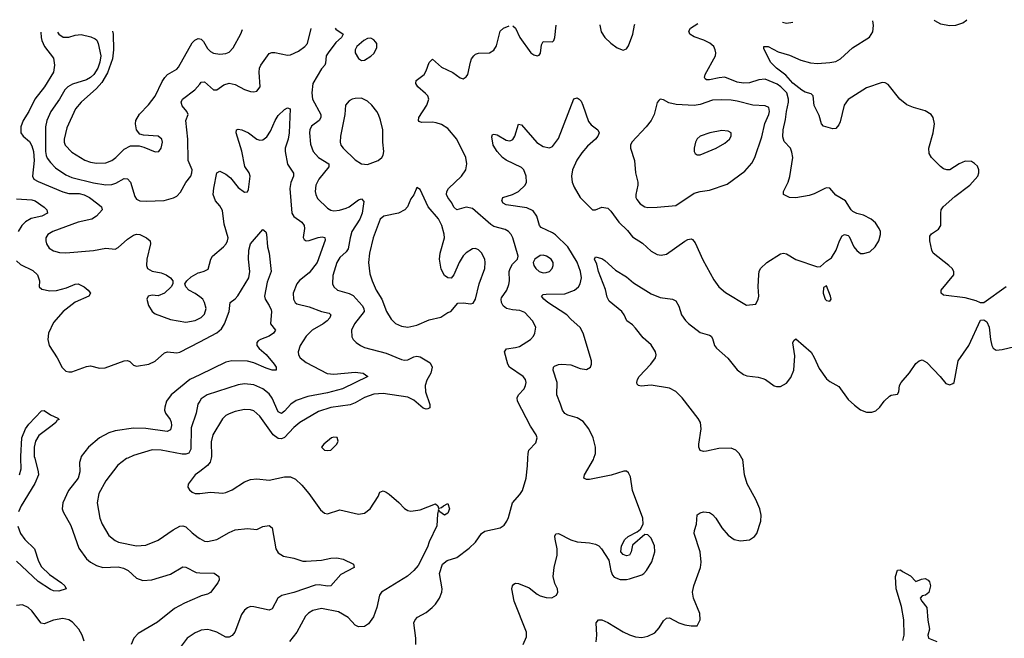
# Model space of a CAD drawing. Header units: inches. Extents: x 1771504 to 1971212, y 471788 to 643615.
# Tile 303 of 587: x 1828831 to 1835224, y 638830 to 642845. Entities that reach past the tile are written whole.
import ezdxf

# ---------------------------------------------------------------- set-up
doc = ezdxf.new("R2010")
doc.units = ezdxf.units.IN
doc.header["$MEASUREMENT"] = 0
for name, color, linetype in [('B8623', 7, 'Continuous'), ('B8624', 7, 'Continuous'), ('B8633', 7, 'Continuous'), ('B8634', 7, 'Continuous')]:
    doc.layers.add(name, color=color, linetype=linetype)

msp = doc.modelspace()

# ---------------------------------------------------------------- linework, layer by layer
at = {"layer": 'B8623', "color": 5}
for points, elevation in [([(1828928.3, 640000), (1828951.7, 639910), (1828952.3, 639890), (1828930, 639834), (1828839.5, 639690), (1828823.7, 639650)], 380), ([(1828828.6, 639890), (1828840.7, 639930), (1828839, 640000)], 380), ([(1829227.3, 640000), (1829218.4, 639970), (1829220.2, 639910), (1829211, 639870), (1829147.1, 639790), (1829111.3, 639710), (1829107.2, 639670), (1829112.6, 639650), (1829162.9, 639562.9), (1829214.2, 639414.2), (1829265.3, 639345.3), (1829290, 639324.7), (1829330, 639302.2), (1829370.2, 639290.2), (1829470, 639293.2), (1829505.3, 639285.3), (1829535.2, 639270), (1829590, 639220.2), (1829630, 639204.3), (1829689.2, 639210), (1829810, 639246.8), (1829890, 639293.4), (1829910, 639291.6), (1829976.3, 639256.3), (1830000, 639255.5)], 420), ([(1829533.1, 640000), (1829524.1, 639995.9), (1829467, 639953), (1829390, 639851.5), (1829344.9, 639770), (1829332.9, 639710), (1829350.3, 639610), (1829366, 639570), (1829410, 639497.6), (1829450, 639464.9), (1829472.8, 639452.8), (1829590, 639430.2), (1829650, 639434.6), (1829730, 639466), (1829827.2, 639532.8), (1829870, 639557.2), (1829890, 639560.7), (1829910, 639553.6), (1829950, 639513.8), (1829990, 639483.1), (1830000, 639477.7)], 440), ([(1830000, 639912.6), (1829970.4, 639890), (1829924, 639830), (1829922.8, 639810), (1829932.8, 639792.8), (1829950, 639779.1), (1829970, 639770.6), (1829988.6, 639768.6), (1830000, 639769.9)], 460), ([(1828818.2, 639558.2), (1828836.6, 639510), (1828864.5, 639470), (1828926, 639410), (1828953.3, 639330), (1828973.1, 639293.1), (1829023.5, 639243.5), (1829102.7, 639190), (1829123.7, 639170), (1829133, 639150), (1829084.5, 639135.5), (1829050, 639138.7), (1829030, 639147.1), (1828950, 639198.4), (1828810.2, 639330.2)], 380), ([(1830000, 639100.8), (1829901.5, 639058.5), (1829836, 639024), (1829725.3, 638934.7), (1829598.9, 638861.1), (1829572.2, 638830), (1829555.3, 638790)], 420), ([(1829249, 638811), (1829236.4, 638850), (1829215.5, 638890), (1829173.7, 638933.7), (1829148.9, 638948.9), (1829110, 638958.2), (1829050, 638948.4), (1828990, 638922.8), (1828970, 638928.4), (1828910, 639008), (1828885.4, 639030), (1828850, 639046), (1828810, 639043.5)], 420), ([(1830000, 638878.5), (1829970, 638866.3), (1829917.1, 638830), (1829873.7, 638770), (1829864.2, 638750), (1829857, 638710), (1829859.6, 638650), (1829874.6, 638590), (1829910, 638530.4), (1829926.7, 638510), (1829950, 638492), (1830000, 638471.8)], 440)]:
    msp.add_lwpolyline(points, dxfattribs=dict(at, elevation=elevation))
at = {"layer": 'B8624', "color": 5}
for points, elevation in [([(1828968.3, 642763.1), (1828970.1, 642730), (1828974.2, 642710), (1828991.7, 642671.7), (1829050, 642594.3), (1829057.7, 642550), (1829050, 642503.5), (1828991.6, 642410), (1828928.3, 642330), (1828890.1, 642249.9), (1828854, 642190), (1828839, 642150), (1828837.6, 642110), (1828852.7, 642090), (1828894.8, 642054.8), (1828910, 642025.5), (1828920.1, 641990), (1828925.2, 641930), (1828914, 641830), (1828923.5, 641810), (1828950, 641793.7), (1829110, 641726.9), (1829150, 641717.7), (1829217.2, 641717.2), (1829250, 641708.5), (1829284.2, 641690), (1829338, 641650), (1829361.6, 641630), (1829366.7, 641610), (1829329, 641570), (1829298.4, 641550), (1829210, 641531.2), (1829046.4, 641470), (1829014.4, 641450), (1829001.3, 641430), (1828999.5, 641410), (1829004.2, 641390), (1829022, 641362), (1829050, 641343.7), (1829090, 641333.4), (1829130, 641331.7), (1829310, 641346.7), (1829390, 641362), (1829450, 641356.4), (1829470, 641365.3), (1829530, 641419.5), (1829570, 641445.7), (1829590, 641451.8), (1829610, 641450.3), (1829653.4, 641430), (1829677.1, 641410), (1829681.1, 641390), (1829655.2, 641290), (1829653.7, 641250), (1829660.5, 641230), (1829690, 641212), (1829750, 641201.1), (1829782.8, 641190), (1829810.7, 641170), (1829824, 641150), (1829824, 641130), (1829814, 641110), (1829770, 641069.4), (1829730, 641052.7), (1829690, 641056), (1829664.7, 641050), (1829656, 641030), (1829667.7, 640990), (1829690, 640951), (1829710, 640934.8), (1829810, 640898.7), (1829910, 640881.1), (1829970, 640893.4), (1830000, 640907.6)], 440), ([(1829075.9, 642764.6), (1829085.4, 642750), (1829112.6, 642732.6), (1829150, 642732), (1829190, 642744.9), (1829230, 642747.9), (1829292.9, 642732.9), (1829320.8, 642720.7), (1829331.1, 642711.1), (1829340.4, 642690), (1829358.5, 642610), (1829351.6, 642570), (1829338.5, 642530), (1829311.6, 642488.4), (1829290, 642469.5), (1829264.6, 642455.4), (1829173.8, 642426.2), (1829143, 642410), (1829123, 642390), (1829088.6, 642330), (1829033.2, 642250), (1829006.1, 642190), (1828997.7, 642150), (1828998.8, 641990), (1829003.4, 641963.4), (1829010, 641945.5), (1829030, 641917.3), (1829062.7, 641882.7), (1829130, 641838.5), (1829170, 641820.9), (1829310, 641786.3), (1829390, 641772.2), (1829430, 641775.3), (1829455.8, 641784.2), (1829510, 641813.2), (1829530, 641812.8), (1829550.2, 641790), (1829577.6, 641697.6), (1829590, 641680.9), (1829610, 641670.2), (1829652.7, 641667.3), (1829768.5, 641671.5), (1829830, 641688.5), (1829850, 641700.3), (1829873.8, 641726.2), (1829910, 641788.4), (1829941, 641830), (1829948.5, 641850), (1829949.8, 641870), (1829925.4, 641930), (1829922.7, 642070), (1829909.7, 642190), (1829923.7, 642230), (1829915.6, 642250), (1829885.6, 642285.6), (1829878.7, 642310), (1829888.5, 642330), (1829968.8, 642390), (1830000, 642427.5)], 460), ([(1829434.4, 642769.5), (1829436.6, 642750), (1829439.8, 642650), (1829433.3, 642590), (1829401, 642499), (1829363.1, 642436.9), (1829330, 642398.6), (1829229, 642310), (1829193.8, 642266.2), (1829137.2, 642142.8), (1829118.7, 642070), (1829119.3, 642050), (1829126.4, 642030), (1829170, 641985.2), (1829252.9, 641932.9), (1829290, 641919.4), (1829330, 641913.6), (1829390, 641916.3), (1829429.3, 641930.7), (1829455.6, 641950), (1829510, 642004.4), (1829550, 642026.7), (1829605.5, 642025.5), (1829637.2, 642017.2), (1829710, 641986.8), (1829734, 641990), (1829750, 642012), (1829757, 642050), (1829754, 642070), (1829729.6, 642089.6), (1829634.9, 642094.9), (1829610, 642102.9), (1829589.7, 642130), (1829582.3, 642170), (1829585.7, 642190), (1829607.6, 642232.4), (1829666.8, 642293.2), (1829711.4, 642348.6), (1829756.7, 642443.3), (1829774.2, 642470), (1829790, 642488.2), (1829850, 642523.1), (1829862.4, 642537.6), (1829950, 642693.7), (1829967.2, 642712.8), (1829990, 642722), (1830000, 642720.4)], 480), ([(1828810, 641682), (1828910, 641675.8), (1828930.5, 641670), (1828990, 641627.2), (1829007.2, 641610), (1829012, 641590), (1828974, 641570), (1828905, 641555), (1828867.7, 641532.3), (1828843.8, 641510), (1828820.5, 641470)], 420), ([(1828810, 641280.7), (1828835.4, 641255.4), (1828916.7, 641216.7), (1828946.9, 641190), (1828959.1, 641150), (1828958, 641110), (1828974.9, 641094.9), (1829025.8, 641085.8), (1829070, 641087.5), (1829134.8, 641105.2), (1829190, 641128.9), (1829210, 641130.3), (1829250, 641110.2), (1829275.8, 641090), (1829290.4, 641070), (1829279.1, 641050), (1829190, 641010.6), (1829114, 640950), (1829050, 640879.7), (1829017.2, 640810), (1829013.5, 640770), (1829022.7, 640730), (1829073.8, 640650), (1829106.4, 640586.4), (1829130, 640564.6), (1829150, 640559), (1829170, 640559.7), (1829265.4, 640594.6), (1829290, 640597.8), (1829350, 640582.7), (1829385, 640585), (1829510, 640630.2), (1829530, 640632.6), (1829545.4, 640625.4), (1829570, 640601.6), (1829590, 640595.3), (1829669.2, 640610), (1829710, 640629.3), (1829770, 640682.9), (1829790, 640690.2), (1829850, 640682.4), (1829870, 640686.8), (1830000, 640754.4)], 420), ([(1830000, 641045.3), (1829970, 641068.5), (1829929.3, 641090), (1829909.3, 641110), (1829902.7, 641130), (1829915.1, 641150), (1829944.5, 641175.5), (1829990, 641200.9), (1830000, 641203.7)], 440), ([(1830000, 640540.9), (1829935.2, 640510), (1829813.6, 640410), (1829784.1, 640370), (1829772.1, 640330), (1829771.3, 640310), (1829776.9, 640290), (1829807.2, 640250), (1829813.3, 640233.2), (1829815.5, 640210), (1829810, 640183.6), (1829788.2, 640171.8), (1829650, 640191), (1829570, 640194.1), (1829450, 640177.4), (1829410, 640163.5), (1829349.4, 640130.6), (1829278.3, 640070), (1829230.2, 640010), (1829227.3, 640000)], 420), ([(1830000, 640369.4), (1829987.3, 640350), (1829975.8, 640290), (1829944.4, 640195.6), (1829943, 640057), (1829930, 640030.9), (1829910, 640025.4), (1829885.2, 640025.2), (1829750, 640049.9), (1829690, 640052.2), (1829570, 640016.8), (1829533.1, 640000)], 440), ([(1828839, 640000), (1828838.7, 640010), (1828845.4, 640130), (1828869.5, 640190), (1828890, 640219.3), (1828973.4, 640306.6), (1828990, 640308.4), (1829030, 640280.4), (1829079.1, 640259.1), (1829086, 640250), (1829073.9, 640246.1), (1829064.4, 640230), (1829042.3, 640210), (1828954.6, 640145.4), (1828932.4, 640110), (1828925.2, 640070), (1828925.7, 640010), (1828928.3, 640000)], 380)]:
    msp.add_lwpolyline(points, dxfattribs=dict(at, elevation=elevation))
at = {"layer": 'B8633', "color": 5}
for points, elevation in [([(1830073.4, 640000), (1830066.7, 639973.3), (1830049.6, 639950.4), (1830000, 639912.6)], 460), ([(1831402, 638790), (1831403.6, 638830), (1831389.7, 638930.3), (1831398, 638950), (1831413.3, 638966.7), (1831470, 638998), (1831509.3, 639030), (1831530, 639050.8), (1831557, 639090), (1831571.4, 639128.6), (1831574, 639150), (1831557.2, 639250), (1831575.3, 639310), (1831605.6, 639334.4), (1831670, 639354.8), (1831750, 639415.5), (1831790, 639453), (1831829.6, 639510), (1831850, 639525.3), (1831950, 639547.4), (1831975.5, 639564.5), (1831994.7, 639590), (1832005.3, 639614.7), (1832029.7, 639710), (1832077.5, 639762.5), (1832096.4, 639790), (1832119.1, 639870), (1832128.4, 639950), (1832130.2, 640000)], 460), ([(1832099.3, 638790), (1832120.7, 638839.3), (1832121.3, 638870), (1832040.4, 639070), (1832025.1, 639150), (1832030, 639171), (1832038.4, 639181.6), (1832050, 639188), (1832070, 639186.4), (1832138, 639158), (1832190, 639115.5), (1832210, 639105.3), (1832250, 639094.9), (1832286.6, 639093.4), (1832317.2, 639110), (1832325.2, 639130), (1832322.7, 639150), (1832304.7, 639184.7), (1832294.7, 639230), (1832301, 639290), (1832320.9, 639370), (1832320.9, 639410), (1832306.7, 639473.3), (1832306.3, 639493.7), (1832312.5, 639507.5), (1832330, 639510.4), (1832410, 639469.2), (1832450, 639455.2), (1832530.2, 639450.2), (1832570, 639440.3), (1832590, 639430.4), (1832608.5, 639410), (1832656.4, 639336.4), (1832668.7, 639268.7), (1832680.3, 639240.3), (1832690, 639227.3), (1832730, 639210.7), (1832770, 639210.6), (1832790, 639215.5), (1832870, 639241.6), (1832882.7, 639250), (1832900.7, 639270), (1832934.2, 639325.9), (1832953.6, 639390), (1832951.6, 639430), (1832930, 639479), (1832910, 639501.2), (1832890, 639504), (1832810, 639435.3), (1832800.7, 639390), (1832790, 639369), (1832770, 639365.2), (1832750, 639374), (1832734, 639390), (1832737.2, 639430), (1832759, 639470), (1832782, 639490), (1832838.9, 639521.1), (1832861.5, 639538.5), (1832879.5, 639570), (1832876.3, 639610), (1832809.4, 639790), (1832797, 639877), (1832784.7, 639904.7), (1832770, 639915.3), (1832753.6, 639913.6), (1832670.3, 639889.7), (1832530, 639859.7), (1832510, 639859.5), (1832493.2, 639870), (1832498.4, 639890), (1832556, 639990), (1832559.4, 640000)], 440), ([(1832573.2, 638806.8), (1832578.8, 638850), (1832573.6, 638930), (1832589.7, 638950.3), (1832610, 638948.8), (1832650, 638932.9), (1832750, 638871.5), (1832790, 638852.9), (1832830, 638840.3), (1832870, 638835.3), (1832910, 638843.1), (1832954.5, 638865.5), (1832982.9, 638897.1), (1833010, 638944), (1833030, 638960.5), (1833050, 638961.6), (1833110, 638930.4), (1833150, 638917.6), (1833190, 638910.6), (1833230, 638911), (1833249.4, 638950), (1833247.3, 638990), (1833204.7, 639090), (1833198.3, 639130), (1833206.9, 639170), (1833251.1, 639290), (1833256.1, 639323.9), (1833249.8, 639390), (1833211.1, 639510), (1833212.6, 639530), (1833225.4, 639570), (1833228.5, 639631.5), (1833250, 639644.9), (1833269.8, 639650.2), (1833310, 639647), (1833330, 639634), (1833350, 639610.4), (1833390, 639546.7), (1833430, 639498.7), (1833470, 639470.3), (1833510, 639462), (1833570, 639468.4), (1833602.7, 639490), (1833616.2, 639510), (1833643, 639590), (1833644.2, 639630), (1833636.9, 639670), (1833611.3, 639730), (1833553.4, 639833.4), (1833537.6, 639890), (1833526, 639990), (1833520.3, 640000)], 420), ([(1830000, 639769.9), (1830070, 639778), (1830150, 639772.4), (1830170, 639775.8), (1830210, 639793.4), (1830290, 639844.9), (1830330, 639860.8), (1830370, 639865.8), (1830450, 639855.5), (1830550, 639878), (1830590, 639878.6), (1830621.9, 639861.8), (1830663.6, 639823.6), (1830708.9, 639770), (1830782.8, 639662.8), (1830810, 639642.4), (1830830, 639638.4), (1830910, 639663.1), (1831030, 639634.9), (1831070, 639642), (1831106, 639670), (1831158, 639750), (1831170, 639778), (1831190, 639787.3), (1831210, 639779.3), (1831230, 639764.4), (1831292, 639712), (1831330, 639672.4), (1831350, 639659.5), (1831370, 639655.3), (1831430, 639663.7), (1831530, 639702.8), (1831546, 639690), (1831550, 639674), (1831554, 639674), (1831570, 639678), (1831582, 639690), (1831610, 639704.7), (1831621.3, 639670), (1831610, 639642.7), (1831590, 639629), (1831558, 639650), (1831550, 639666), (1831544.1, 639635.9), (1831539.9, 639560.1), (1831490, 639455.1), (1831478.6, 639421.4), (1831417.6, 639302.4), (1831390.2, 639269.8), (1831347.9, 639232.1), (1831180.5, 639130), (1831166, 639110), (1831148.7, 639030), (1831127.4, 638970), (1831096.2, 638923.8), (1831070, 638906.6), (1831030, 638904.7), (1831010, 638915.6), (1830963.9, 638963.9), (1830901.3, 639001.3), (1830790, 639022.4), (1830734, 639010), (1830706.8, 638993.2), (1830687, 638973), (1830631.2, 638868.8), (1830582, 638810)], 460), ([(1830000, 639477.7), (1830030, 639461.3), (1830050, 639458), (1830110, 639471.4), (1830190, 639517.5), (1830230, 639532.8), (1830310, 639542.6), (1830370, 639536.4), (1830410, 639554.9), (1830450, 639561.7), (1830470, 639546), (1830494.9, 639410), (1830510, 639384.9), (1830542.7, 639362.7), (1830610, 639350.2), (1830670, 639331.1), (1830690, 639330.2), (1830790, 639336.9), (1830850, 639350.2), (1830890, 639352), (1830930, 639342.4), (1830998.8, 639310), (1831002.8, 639290), (1830915.8, 639244.2), (1830850, 639169.8), (1830830, 639167.1), (1830776.1, 639176.1), (1830750, 639174.9), (1830610, 639127.3), (1830532.6, 639107.4), (1830507.6, 639090), (1830470, 639020.7), (1830450, 639013), (1830350, 639035.1), (1830330, 639036.2), (1830310, 639027.3), (1830290, 639012), (1830270, 638983.7), (1830227.2, 638870), (1830210, 638848.7), (1830190, 638837.2), (1830170, 638836.1), (1830110, 638869.7), (1830070, 638882.6), (1830050, 638886.9), (1830010, 638882.6), (1830000, 638878.5)], 440), ([(1830000, 639255.5), (1830092.5, 639252.5), (1830122.8, 639230), (1830125.5, 639210), (1830117, 639190), (1830070, 639128), (1830050, 639116.4), (1830010, 639105), (1830000, 639100.8)], 420), ([(1834564.9, 638815.1), (1834574.4, 638850), (1834571.9, 638950), (1834557, 639037), (1834522, 639150), (1834518, 639230), (1834530, 639271.3), (1834550, 639274), (1834562.6, 639262.6), (1834614.9, 639234.9), (1834650, 639198.8), (1834686.2, 639213.8), (1834710, 639216.9), (1834730, 639207), (1834737, 639197), (1834743.6, 639170), (1834733.6, 639126.4), (1834711.2, 639108.8), (1834690, 639104.5), (1834678.4, 639090), (1834687.6, 639070), (1834721.1, 639030), (1834727.2, 638947.2), (1834737.1, 638890), (1834727.9, 638850), (1834731.7, 638831.7), (1834786.7, 638810)], 380)]:
    msp.add_lwpolyline(points, dxfattribs=dict(at, elevation=elevation))
at = {"layer": 'B8634', "color": 5}
for points, elevation in [([(1832559.4, 640000), (1832569.7, 640030), (1832569.7, 640070), (1832553.3, 640130), (1832526.6, 640190), (1832490, 640236.3), (1832450, 640260.4), (1832390, 640277.4), (1832370, 640288.2), (1832354.3, 640310), (1832343.1, 640350), (1832318, 640410), (1832319.7, 640490), (1832294.3, 640570), (1832297.6, 640590), (1832303.3, 640596.7), (1832330, 640607.4), (1832350.9, 640609.1), (1832410, 640604.9), (1832470, 640582), (1832510, 640575.5), (1832536, 640590), (1832543.7, 640610), (1832544.5, 640630), (1832489.7, 640810), (1832470, 640847.6), (1832410, 640900.4), (1832383.5, 640930), (1832260.4, 641010), (1832234, 641030), (1832218.7, 641050), (1832230, 641060.3), (1832250, 641063.6), (1832370, 641064.7), (1832434, 641090), (1832458.7, 641110), (1832470.7, 641130), (1832477.7, 641170), (1832471, 641210), (1832450, 641270.8), (1832389.3, 641370), (1832310, 641447.9), (1832290, 641462.3), (1832216.2, 641496.2), (1832206.6, 641510), (1832188.7, 641570), (1832164, 641604), (1832124.1, 641624.1), (1831990, 641642.7), (1831970, 641653.2), (1831961.6, 641670), (1831968.4, 641691.6), (1832030, 641710.3), (1832070, 641730.3), (1832112.8, 641770), (1832122.3, 641790), (1832120.3, 641830), (1832104.5, 641870), (1832090, 641885.3), (1831990, 641932.5), (1831965.3, 641950), (1831930, 641988.5), (1831906, 642030), (1831895.5, 642084.5), (1831900.5, 642099.5), (1831910, 642103), (1831930, 642097.7), (1831990, 642064), (1832010, 642059), (1832018.6, 642061.4), (1832032.3, 642067.7), (1832046, 642090), (1832070, 642166), (1832090, 642163), (1832187.6, 642047.6), (1832230, 642022), (1832270, 642012.7), (1832290, 642021.6), (1832330, 642074.4), (1832429.8, 642330.2), (1832450, 642338), (1832463, 642330), (1832475.4, 642315.4), (1832486.5, 642290), (1832524.1, 642184.1), (1832541.8, 642161.8), (1832584.4, 642130), (1832592.4, 642110), (1832585.3, 642090), (1832570.3, 642070), (1832516.4, 642023.6), (1832480, 641980), (1832447.8, 641932.2), (1832419.1, 641870), (1832412.5, 641830), (1832417.7, 641790), (1832430, 641756.9), (1832470, 641690.2), (1832550, 641611.8), (1832570, 641610.4), (1832610, 641628.4), (1832650, 641621.1), (1832670, 641603.1), (1832721.3, 641530), (1832776.6, 641476.6), (1832810, 641434.9), (1832875.4, 641395.4), (1832930, 641342.6), (1832970, 641320.3), (1832995.6, 641315.6), (1833030, 641323.1), (1833150, 641407.6), (1833170, 641418.3), (1833190, 641422.4), (1833198.9, 641418.9), (1833217.6, 641397.6), (1833266.6, 641286.6), (1833337.5, 641157.5), (1833370.3, 641110.3), (1833413.3, 641073.3), (1833550, 640991), (1833610, 640998), (1833626, 641030), (1833629.5, 641050.5), (1833626, 641110), (1833629.6, 641190.4), (1833632, 641210), (1833640.9, 641230), (1833680.9, 641270), (1833770, 641326), (1833790, 641330.3), (1833810, 641324.9), (1833870, 641288.5), (1834010, 641241), (1834030, 641242), (1834070, 641278), (1834101.2, 641298.8), (1834131.9, 641348.1), (1834153.2, 641410), (1834170, 641442), (1834186, 641450), (1834210, 641444.7), (1834216.8, 641436.8), (1834246.8, 641370), (1834266.2, 641346.2), (1834290, 641327.3), (1834310, 641326.8), (1834350, 641338.8), (1834385.2, 641370), (1834409.3, 641410), (1834420.9, 641450), (1834419.3, 641470), (1834412.3, 641490), (1834387.2, 641527.2), (1834359, 641550), (1834310, 641576), (1834266.3, 641586.3), (1834240.1, 641600.1), (1834229, 641610), (1834193.2, 641670), (1834130, 641707), (1834090, 641751.3), (1834070, 641753.7), (1834058.8, 641750), (1833990, 641715.1), (1833956.7, 641703.3), (1833870, 641688.7), (1833830, 641691.1), (1833789.6, 641710), (1833789.6, 641730), (1833819.8, 641790), (1833832.2, 641827.8), (1833849.8, 641949.8), (1833845.2, 641985.2), (1833835.1, 642010), (1833795.2, 642055.2), (1833785.6, 642085.6), (1833786.9, 642130), (1833803.5, 642196.5), (1833809, 642250), (1833822.6, 642310), (1833823.4, 642330), (1833811.4, 642370), (1833773.7, 642410), (1833750, 642427.5), (1833670, 642457.9), (1833630, 642455.3), (1833570, 642434.5), (1833530, 642432), (1833490, 642439.8), (1833410, 642471.4), (1833371.5, 642468.5), (1833310, 642455.1), (1833290, 642455.6), (1833282, 642462), (1833276.9, 642470), (1833280.4, 642490), (1833347.9, 642610), (1833350.9, 642630), (1833347.4, 642650), (1833337.4, 642670), (1833312.1, 642692.1), (1833271.8, 642711.8), (1833210, 642732.8), (1833182.6, 642750), (1833175.1, 642770), (1833186.6, 642790), (1833234.3, 642821.3)], 440), ([(1835234.8, 641110), (1835090, 641006.6), (1835070, 641006.6), (1835040.8, 641020.8), (1834970, 641039.7), (1834830, 641056.3), (1834813.6, 641070), (1834813.3, 641090), (1834897, 641190), (1834897, 641210), (1834884.5, 641230), (1834862.9, 641250), (1834761.3, 641330), (1834752.6, 641350), (1834740.4, 641410), (1834741, 641439), (1834750, 641455.5), (1834795.4, 641484.6), (1834811.5, 641508.5), (1834811.2, 641590), (1834814.7, 641610), (1834826, 641630), (1834902.9, 641697.1), (1835000.9, 641770), (1835052, 641830), (1835058.4, 641850), (1835058.4, 641870), (1835050, 641893.2), (1835030, 641912.3), (1835010, 641923.7), (1834970, 641927), (1834930, 641909.6), (1834870.3, 641869.7), (1834850, 641869.6), (1834830, 641876.9), (1834810, 641893), (1834751.2, 641950), (1834736.8, 641976.8), (1834732.9, 642010), (1834762.8, 642110), (1834769.8, 642170), (1834762, 642210), (1834749.7, 642230), (1834710, 642253.6), (1834634.8, 642274.8), (1834590, 642293), (1834545.6, 642330), (1834470, 642423.7), (1834450, 642435.1), (1834430, 642437.4), (1834330, 642402.3), (1834210, 642326.2), (1834184.7, 642290), (1834157.6, 642182.4), (1834150, 642162.7), (1834130, 642138), (1834110, 642137), (1834050, 642154.5), (1834037.6, 642170), (1834022.3, 642222.3), (1833988.9, 642288.9), (1833982.7, 642350), (1833970, 642362.7), (1833930, 642373.8), (1833910, 642386.6), (1833850, 642433.5), (1833805.4, 642485.4), (1833744.5, 642530), (1833706, 642570), (1833662, 642658), (1833662, 642670), (1833690, 642670.3), (1833756.5, 642636.5), (1833830, 642614.3), (1833902, 642582), (1833965.1, 642565.1), (1834010, 642560.1), (1834090, 642566.1), (1834130, 642573.9), (1834161, 642590), (1834238.2, 642661.8), (1834348.2, 642731.8), (1834370, 642766), (1834373.5, 642806.5), (1834370.2, 642836.8)], 420), ([(1833782.6, 642828.8), (1833810, 642822.4), (1833849.9, 642829.7)], 440), ([(1834767.4, 642842.1), (1834770, 642839.5), (1834810, 642817), (1834870, 642806.3), (1834910, 642808.8), (1834955.1, 642824.9), (1834979.1, 642840.9), (1834981.5, 642844.9)], 420), ([(1830000, 642427.5), (1830010, 642439.5), (1830030, 642442), (1830090, 642390.4), (1830110, 642390.4), (1830156.8, 642423.2), (1830190, 642432.2), (1830230, 642424.9), (1830290, 642391.6), (1830330, 642378.4), (1830350, 642376.3), (1830370, 642380.7), (1830391.8, 642410), (1830384.9, 642504.9), (1830387.4, 642530), (1830396.4, 642550), (1830450, 642626.4), (1830467, 642633), (1830487.7, 642632.3), (1830570, 642615), (1830590, 642615.9), (1830640, 642640), (1830683, 642670), (1830699.8, 642690), (1830722.5, 642787)], 460), ([(1830000, 642720.4), (1830010, 642718.9), (1830023.8, 642703.8), (1830050, 642656.9), (1830070, 642638.5), (1830090, 642628.2), (1830130, 642620.7), (1830170, 642624.7), (1830190, 642633.1), (1830217.1, 642662.9), (1830265.9, 642754.1), (1830277.4, 642781)], 480), ([(1830879.3, 642789.2), (1830883, 642783), (1830930, 642751), (1830919.5, 642730), (1830882.6, 642697.4), (1830832.6, 642630), (1830821.5, 642610), (1830817.2, 642562.8), (1830811.7, 642550), (1830790, 642526.3), (1830734.3, 642430), (1830727.5, 642370), (1830731.1, 642330), (1830785, 642230), (1830787, 642210), (1830774.4, 642190), (1830725.8, 642154.2), (1830715, 642130), (1830712.1, 642110), (1830718, 642038), (1830736.2, 641990), (1830771.1, 641951.1), (1830836.9, 641910), (1830838.2, 641890), (1830774, 641810), (1830754, 641770), (1830749.3, 641729.3), (1830752.7, 641710), (1830765, 641685), (1830830, 641620.9), (1830850, 641609.1), (1830870, 641605.2), (1830908.3, 641608.3), (1830950, 641621.3), (1830970, 641631), (1831030, 641675.2), (1831050, 641682.4), (1831064.2, 641664.2), (1831054.9, 641590), (1831038.4, 641550), (1830988.3, 641470), (1830975.7, 641430), (1830962.7, 641357.3), (1830950, 641338.4), (1830910, 641301.4), (1830890, 641269.6), (1830864.4, 641184.4), (1830861.7, 641130), (1830870.3, 641110), (1830894.4, 641090), (1830970, 641068.1), (1830995.8, 641055.8), (1831054.3, 640990), (1831065, 640970), (1831066.4, 640950), (1831004.7, 640870), (1830985.7, 640830), (1830986.3, 640786.3), (1830994.9, 640770), (1831014.9, 640750), (1831043, 640730), (1831070, 640717.7), (1831210, 640680.6), (1831310, 640638.5), (1831330, 640634), (1831350, 640636.5), (1831390, 640656.9), (1831410, 640661.7), (1831430, 640656), (1831496.9, 640616.9), (1831508.9, 640590), (1831499.7, 640550), (1831475.3, 640504.7), (1831464, 640470), (1831464.8, 640430), (1831493.1, 640346.9), (1831493.7, 640326.3), (1831481.3, 640318.7), (1831470, 640316.9), (1831450, 640323.5), (1831390, 640375.2), (1831350, 640395.7), (1831190, 640418.7), (1831130, 640414.6), (1831070, 640391.7), (1831010, 640357.9), (1830975.7, 640344.3), (1830850, 640327.2), (1830770, 640301.4), (1830650, 640229.8), (1830610, 640197.5), (1830550, 640133.8), (1830530, 640125.4), (1830510, 640127), (1830476.8, 640150), (1830390, 640272.4), (1830350, 640305.3), (1830330, 640312.8), (1830290, 640314.8), (1830230, 640302.8), (1830190, 640287.4), (1830170, 640276.4), (1830146.6, 640253.4), (1830085.4, 640150), (1830074.1, 640105.9), (1830075.9, 640010), (1830073.4, 640000)], 460), ([(1832130.2, 640000), (1832131.3, 640030), (1832137.6, 640050), (1832181.7, 640098.3), (1832191.1, 640130), (1832184.7, 640150), (1832146.8, 640206.8), (1832063.5, 640370), (1832060.4, 640390), (1832069.7, 640410), (1832106, 640450), (1832115.5, 640470), (1832118.7, 640490), (1832114.8, 640510), (1832099.6, 640530), (1832010.9, 640590), (1832000.7, 640610), (1831977.7, 640690), (1831991, 640709), (1832050, 640716.5), (1832075.4, 640724.6), (1832147.6, 640770), (1832166, 640790), (1832176.3, 640810), (1832181.3, 640850), (1832159.7, 640890), (1832110, 640943.5), (1832078.3, 640958.3), (1832030, 640961.4), (1831990.5, 640970.5), (1831970, 640988.7), (1831959.8, 641010), (1831956.2, 641030), (1831959.8, 641040.2), (1831994.4, 641090), (1832007.1, 641127.1), (1832010.7, 641150), (1832008.9, 641210), (1832014.8, 641230), (1832030, 641257.4), (1832063.6, 641290), (1832068, 641310), (1832032.1, 641430), (1832021.3, 641450), (1832003.6, 641470), (1831983.5, 641483.5), (1831910, 641503.4), (1831890, 641514.7), (1831770, 641619.8), (1831730, 641628.9), (1831670, 641611.1), (1831650, 641627.3), (1831635.8, 641655.9), (1831610, 641691.6), (1831602, 641710), (1831603.1, 641730), (1831615.1, 641750), (1831700.4, 641830), (1831727.1, 641870), (1831734.8, 641910), (1831728.4, 641950), (1831668.9, 642070), (1831610, 642138.8), (1831570, 642164.1), (1831535.3, 642175.3), (1831510, 642180.3), (1831438.7, 642178.7), (1831423.5, 642183.5), (1831419.6, 642190), (1831422.7, 642210), (1831474.5, 642290), (1831487.1, 642330), (1831479.7, 642350), (1831466.5, 642366.5), (1831416.9, 642410), (1831403.6, 642430), (1831405.1, 642450), (1831456.3, 642490), (1831470, 642513.4), (1831490, 642567.3), (1831510, 642588), (1831570, 642536.1), (1831642.6, 642502.6), (1831690, 642467.7), (1831710, 642460.7), (1831730, 642474.8), (1831740.9, 642490), (1831758, 642570), (1831764.7, 642590), (1831778.4, 642610), (1831790, 642620.4), (1831810, 642626.7), (1831882, 642630), (1831910, 642648), (1831925.7, 642674.3), (1831951.3, 642770), (1831972, 642790), (1832009.1, 642804.6)], 460), ([(1832032.3, 642804.9), (1832050, 642790.6), (1832078.9, 642730), (1832150, 642630.6), (1832170, 642617.3), (1832190, 642610.8), (1832204.7, 642615.3), (1832211.9, 642628.1), (1832218, 642682), (1832230, 642702.8), (1832290, 642701.6), (1832298.4, 642710), (1832306.3, 642730), (1832314.3, 642808.8)], 460), ([(1832597.2, 642812.6), (1832597.3, 642810), (1832606.6, 642766.6), (1832630, 642730.4), (1832670, 642692.7), (1832710, 642662), (1832750, 642647.7), (1832770, 642656), (1832784.1, 642675.9), (1832812.3, 642750), (1832821.6, 642810), (1832825, 642815.7)], 460), ([(1830000, 641203.7), (1830028.3, 641211.7), (1830054, 641226), (1830071, 641290), (1830081.7, 641310), (1830153.5, 641370), (1830170.8, 641390), (1830180.8, 641410), (1830183.5, 641430), (1830157.4, 641517.4), (1830146.5, 641606.5), (1830130, 641637.3), (1830102.7, 641670), (1830087.6, 641710), (1830090.8, 641750.8), (1830110, 641850.8), (1830130, 641862.4), (1830170, 641842.3), (1830198.9, 641818.9), (1830250, 641755.3), (1830290, 641725.5), (1830310, 641726.8), (1830316.6, 641743.4), (1830327.6, 641830), (1830320.9, 641850), (1830293, 641893), (1830272.5, 641992.5), (1830236.9, 642110), (1830239, 642130), (1830250, 642134), (1830274, 642130), (1830315.8, 642110), (1830370, 642070.3), (1830390, 642063.1), (1830410, 642065.7), (1830435, 642085), (1830459.6, 642120.4), (1830489.8, 642190), (1830510, 642222.6), (1830550, 642262), (1830570, 642273.4), (1830586.8, 642266.8), (1830580.1, 642110), (1830573.5, 642070), (1830554.8, 642010), (1830554.6, 641990), (1830570, 641908.2), (1830608.8, 641848.8), (1830608.9, 641830), (1830592.1, 641787.9), (1830585, 641750), (1830598, 641590), (1830610, 641567.7), (1830662, 641530), (1830676.9, 641510), (1830680.8, 641490), (1830672.1, 641432.1), (1830678, 641418), (1830690, 641410.4), (1830710, 641412.6), (1830768.1, 641431.9), (1830795.3, 641435.3), (1830811.2, 641431.2), (1830813.9, 641413.9), (1830761.4, 641270), (1830710, 641202.9), (1830647.4, 641152.6), (1830630.2, 641130), (1830606.9, 641070), (1830607.7, 641030), (1830618.4, 641010), (1830630, 641001.7), (1830710, 640981.4), (1830790, 640951), (1830839.2, 640939.2), (1830851.5, 640930), (1830843.5, 640910), (1830826.5, 640890), (1830801.8, 640870), (1830729.1, 640830), (1830690.2, 640790), (1830651.7, 640730), (1830639.5, 640690), (1830641.3, 640670), (1830652.2, 640650), (1830690, 640619), (1830827.7, 640547.7), (1830870, 640544.4), (1831010, 640558.2), (1831061, 640550), (1831090.6, 640530), (1830926.4, 640450), (1830830, 640423.5), (1830700.8, 640399.2), (1830626.9, 640373.1), (1830590.6, 640349.4), (1830550, 640303.5), (1830530, 640289.8), (1830510, 640299.1), (1830470, 640387.4), (1830450, 640415.5), (1830410, 640449), (1830350, 640474.3), (1830290, 640480.6), (1830250, 640475), (1830049, 640411), (1830010, 640384.8), (1830000, 640369.4)], 440), ([(1830000, 640754.4), (1830110, 640811.6), (1830141, 640839), (1830160.4, 640870), (1830190.5, 640950), (1830198.3, 641010), (1830230, 641033.7), (1830246.9, 641053.1), (1830318.8, 641170), (1830326, 641210), (1830317.3, 641290), (1830318.3, 641350), (1830330, 641391), (1830410, 641482.8), (1830427.9, 641467.9), (1830433.5, 641453.5), (1830440.4, 641370), (1830450.2, 641330.3), (1830463, 641210), (1830438.5, 641141.5), (1830420.2, 641050), (1830423.5, 641030), (1830450.9, 640990), (1830462.5, 640962.5), (1830465.1, 640950), (1830458.6, 640870), (1830492.2, 640830), (1830479.5, 640810), (1830450, 640790.9), (1830394.9, 640770), (1830380.2, 640759.8), (1830370.3, 640750), (1830370.2, 640730), (1830384.7, 640710), (1830430, 640671.1), (1830482.7, 640610), (1830496.5, 640590), (1830496, 640570), (1830470.2, 640569.8), (1830430, 640582.3), (1830350, 640617.9), (1830310, 640629.3), (1830208.6, 640631.4), (1830170, 640622), (1830000, 640540.9)], 420), ([(1833520.3, 640000), (1833503.1, 640030), (1833479.6, 640050), (1833450, 640064.4), (1833370, 640062.2), (1833290, 640043.5), (1833270, 640043), (1833250, 640049.6), (1833240.5, 640070), (1833239.7, 640090), (1833254.5, 640190), (1833251.1, 640230), (1833236.6, 640256.6), (1833132.4, 640390), (1833090, 640430.9), (1833050, 640452.5), (1832930, 640472.4), (1832866.7, 640466.7), (1832848.7, 640470), (1832840.1, 640480.1), (1832837, 640490), (1832841.3, 640510), (1832852.8, 640530), (1832928.3, 640610), (1832958, 640650), (1832963.5, 640670), (1832958.5, 640690), (1832930, 640734), (1832879.6, 640779.5), (1832830, 640842.6), (1832810, 640863.5), (1832772.3, 640890), (1832755.1, 640930), (1832739.6, 640950), (1832657.4, 641017.4), (1832644.9, 641044.9), (1832634.3, 641094.3), (1832589.8, 641210), (1832577.7, 641257.7), (1832562.7, 641290), (1832570, 641304.7), (1832610, 641295.5), (1832630, 641283), (1832699.5, 641219.5), (1832770, 641176.4), (1832816.4, 641136.4), (1832930, 641065.3), (1832990, 641042.6), (1833070.3, 641030.3), (1833090, 641019.1), (1833110, 640986), (1833127.4, 640930), (1833152.7, 640892.7), (1833172.8, 640872.8), (1833250, 640814.9), (1833310, 640797.6), (1833320.5, 640790), (1833330, 640774.8), (1833342.6, 640730), (1833354, 640714), (1833428, 640648), (1833490, 640572), (1833530, 640542.3), (1833552.4, 640532.4), (1833624.8, 640524.8), (1833656.7, 640516.7), (1833673.4, 640510), (1833728.7, 640468.7), (1833744.7, 640464.7), (1833770, 640464.4), (1833810, 640486), (1833837.8, 640522.2), (1833857.3, 640570), (1833863.5, 640663.5), (1833851.7, 640748.3), (1833857, 640763), (1833870, 640774), (1833970, 640686.4), (1833990, 640653.4), (1834020.8, 640580.8), (1834070, 640514), (1834090, 640497), (1834150, 640463.7), (1834210, 640379.5), (1834250, 640342), (1834290, 640312.7), (1834330, 640298), (1834362.7, 640297.3), (1834390, 640306.8), (1834415.3, 640330), (1834444, 640370), (1834478.4, 640401.6), (1834490, 640407.7), (1834530, 640414.8), (1834538.4, 640430), (1834542.9, 640470), (1834554.5, 640490), (1834607.3, 640552.7), (1834650, 640613.4), (1834670, 640630.5), (1834690, 640636.4), (1834719.9, 640619.9), (1834807.3, 640530), (1834844.1, 640484.1), (1834870, 640474.8), (1834890, 640484), (1834897.2, 640490), (1834925.1, 640630), (1834992.6, 640730), (1835070, 640894), (1835090, 640897.3), (1835110, 640882.8), (1835124.4, 640850), (1835133.4, 640770), (1835143.7, 640730), (1835151.9, 640711.9), (1835170, 640700.4), (1835210, 640704.2), (1835328.3, 640731.7)], 420), ([(1830000, 640907.6), (1830010, 640912.4), (1830030, 640933.4), (1830041.7, 640970), (1830031.3, 641008.7), (1830019.8, 641030), (1830000, 641045.3)], 440)]:
    msp.add_lwpolyline(points, dxfattribs=dict(at, elevation=elevation))
for points, elevation in [([(1831110, 642724.1), (1831090, 642722.9), (1831064.9, 642710), (1831019.7, 642670), (1831009.2, 642650), (1831009.3, 642629.3), (1831030, 642592.7), (1831050, 642580.4), (1831070, 642583.1), (1831110, 642607.4), (1831130, 642625.7), (1831150, 642662.8), (1831148.7, 642690), (1831141.7, 642701.7), (1831130, 642715.3)], 480), ([(1831050, 642336.2), (1831010, 642334), (1830990, 642329.5), (1830970, 642318.4), (1830946, 642290), (1830940.9, 642230), (1830914, 642090), (1830912.6, 642050), (1830916.5, 642030), (1830930.3, 642010), (1831010, 641934.9), (1831050, 641910.3), (1831090, 641905.7), (1831157.2, 641930), (1831182.7, 641950), (1831190, 641964.7), (1831195.6, 641990), (1831188.5, 642050), (1831188.6, 642130), (1831173.6, 642193.6), (1831159.8, 642230), (1831149.7, 642250), (1831118, 642290), (1831090, 642316.9)], 480), ([(1832990, 642328.7), (1832979.8, 642320.2), (1832970, 642308), (1832950.4, 642230), (1832930.3, 642190), (1832899, 642150), (1832805.2, 642050), (1832797.1, 642030), (1832796.6, 642010), (1832822, 641930), (1832828.6, 641851.4), (1832844.4, 641790), (1832845.2, 641770), (1832831.6, 641710), (1832832, 641690), (1832837.5, 641677.5), (1832859.3, 641650), (1832890, 641630.3), (1832910, 641626.3), (1832970, 641628.9), (1833090, 641638.4), (1833210, 641718.9), (1833250, 641730.3), (1833310, 641739.3), (1833423.3, 641776.7), (1833538.2, 641861.8), (1833585.5, 641914.5), (1833603.1, 641950), (1833650, 642085.5), (1833669.9, 642170.1), (1833694.5, 642230), (1833698.9, 642250), (1833694.5, 642274.5), (1833670, 642285.3), (1833590, 642290.6), (1833490, 642317), (1833450, 642322.1), (1833390, 642325.6), (1833330, 642322.3), (1833250, 642295.2), (1833210, 642288.3), (1833093.5, 642293.5), (1833045.7, 642305.7), (1833010, 642325.2)], 460), ([(1833390, 642126.6), (1833311.3, 642110), (1833250, 642089.4), (1833230, 642072.7), (1833218, 642050), (1833210.4, 642010), (1833210.4, 641990), (1833216.4, 641976.4), (1833230, 641967.4), (1833250, 641968.1), (1833352, 642010), (1833410, 642044), (1833438.9, 642070), (1833450, 642088), (1833449.4, 642110), (1833430, 642122.4)], 480), ([(1831410, 641755.3), (1831390, 641708.7), (1831370, 641682), (1831348.2, 641630), (1831330.6, 641610), (1831290, 641588.4), (1831194, 641570), (1831170.2, 641549.8), (1831126.3, 641430), (1831102.6, 641330), (1831096.5, 641270), (1831104.8, 641195.2), (1831119.1, 641150), (1831144.9, 641090), (1831181.1, 641030), (1831211.7, 640951.7), (1831242.2, 640902.2), (1831270, 640873.7), (1831310, 640856), (1831350.3, 640850.3), (1831410, 640862), (1831490, 640896.9), (1831565.7, 640914.3), (1831610, 640944), (1831630, 640951), (1831676, 641004), (1831710, 641007.3), (1831759.3, 641000.7), (1831775.1, 641004.9), (1831789.6, 641030.4), (1831814, 641130), (1831849.8, 641230), (1831852.7, 641270), (1831849.8, 641290), (1831830, 641331.6), (1831810, 641351.2), (1831790, 641359.7), (1831770, 641358), (1831730, 641331.5), (1831710, 641311.6), (1831684.7, 641270), (1831650, 641189.2), (1831632.2, 641167.8), (1831610, 641169.5), (1831590, 641184.5), (1831566.3, 641226.3), (1831555.8, 641290), (1831560.2, 641330), (1831587.9, 641430), (1831586.4, 641453.6), (1831572.5, 641510), (1831550, 641552), (1831483.5, 641630), (1831430, 641742)], 480), ([(1832230, 641316.9), (1832210, 641315.1), (1832174.9, 641290), (1832165.5, 641270), (1832168.4, 641250), (1832181.3, 641230), (1832203, 641210), (1832230, 641202.3), (1832250, 641203.6), (1832270, 641210.4), (1832287.8, 641230), (1832295.1, 641250), (1832293.7, 641270), (1832280.7, 641290), (1832252.3, 641310)], 460), ([(1834070, 641118), (1834050, 641106), (1834046.8, 641070), (1834061, 641030), (1834070, 641022.8), (1834090, 641018), (1834099, 641030), (1834096, 641050)], 440), ([(1830870, 640135.6), (1830856, 640130), (1830806, 640090), (1830791.3, 640070), (1830810, 640051.3), (1830830, 640047.7), (1830850, 640051), (1830889.3, 640090), (1830898.4, 640110), (1830893.1, 640133.1)], 480)]:
    msp.add_lwpolyline(points, close=True, dxfattribs=dict(at, elevation=elevation))

doc.saveas('drawing.dxf')
